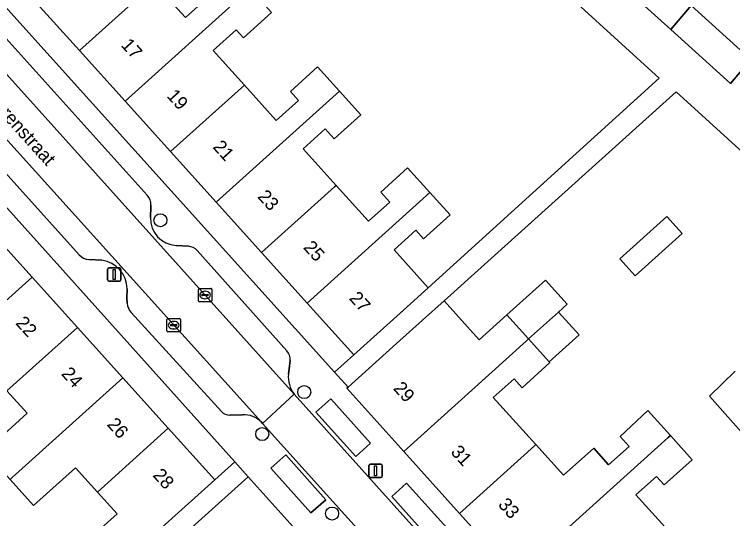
# Model space of a CAD drawing. Extents: x 158352 to 159489, y 383828 to 384603.
# Drawn here: x 159100.1 to 159153.8, y 384271.2 to 384309 of the extents above; entities that cross this region are included whole.
import ezdxf

# ---------------------------------------------------------------- set-up
doc = ezdxf.new("R2010")
doc.units = 0
for name, color, linetype in [('IMGEO_Boom', 7, 'Continuous'), ('IMGEO_Erf', 7, 'Continuous'), ('IMGEO_Kolk', 7, 'Continuous'), ('IMGEO_Lichtmast', 7, 'Continuous'), ('IMGEO_Openbare_ruimte_label', 7, 'Continuous'), ('IMGEO_Pand', 7, 'Continuous'), ('IMGEO_Pand_nummerreeks', 7, 'Continuous'), ('IMGEO_Parkeervlak_open', 7, 'Continuous'), ('IMGEO_Rijbaan_lokaal_open', 7, 'Continuous'), ('IMGEO_Voetpad_open', 7, 'Continuous')]:
    doc.layers.add(name, color=color, linetype=linetype)

msp = doc.modelspace()

# ---------------------------------------------------------------- linework, layer by layer
at = {"layer": 'IMGEO_Boom'}
for centre in [(159111.013, 384293.58), (159121.784, 384280.715), (159118.635, 384277.572), (159123.865, 384271.619)]:
    msp.add_circle(centre, 0.489, dxfattribs=at)
at = {"layer": 'IMGEO_Erf'}
for points in [[(159144.571, 384312.059), (159149.226, 384307.855), (159150.73, 384309.667), (159155.206, 384305.626), (159167.387, 384320.29)], [(159119.337, 384309.148), (159117.228, 384307.248), (159116.687, 384307.848), (159114.965, 384306.296), (159117.302, 384303.702), (159119.686, 384301.056), (159121.352, 384302.558), (159120.749, 384303.226), (159122.782, 384305.063), (159124.415, 384303.256), (159126.02, 384301.479), (159124.02, 384299.673), (159123.35, 384300.415), (159121.709, 384298.936), (159124.181, 384296.192), (159126.597, 384293.511), (159128.183, 384294.94), (159127.508, 384295.69), (159129.522, 384297.504), (159131.19, 384295.652), (159132.697, 384293.979), (159130.717, 384292.194), (159130.142, 384292.833), (159128.51, 384291.362), (159131.052, 384288.527), (159148.349, 384304.234), (159132.995, 384318.229)], [(159110.559, 384311.336), (159112.883, 384308.757), (159114.516, 384310.229)], [(159157.36, 384296.152), (159149.628, 384303.199), (159132.249, 384287.558), (159134.886, 384284.628), (159136.955, 384286.492), (159139.849, 384289.099), (159141.468, 384287.302), (159140.809, 384286.709), (159142.349, 384285.001), (159140.114, 384282.987), (159140.174, 384282.92), (159138.089, 384281.041), (159137.486, 384281.71), (159135.932, 384280.31), (159139.115, 384276.777), (159141.184, 384274.48), (159143.445, 384276.516), (159144.565, 384275.274), (159146.092, 384276.649), (159145.426, 384277.387), (159147.509, 384279.338), (159149.199, 384277.46), (159150.827, 384275.652), (159148.727, 384273.76), (159148.152, 384274.399), (159146.612, 384273.012), (159149.739, 384269.542)], [(159156.255, 384275.749), (159152.116, 384280.413), (159154.04, 384282.284)], [(159097.881, 384276.275), (159101.03, 384279.13), (159099.529, 384280.796)], [(159095.156, 384256.564), (159102.964, 384263.596), (159101.371, 384265.363), (159103.442, 384267.23), (159105.031, 384265.466), (159106.434, 384266.73), (159104.621, 384268.741), (159107.778, 384271.585), (159106.303, 384273.222), (159104.665, 384275.039), (159101.525, 384272.231), (159099.773, 384274.176)]]:
    msp.add_lwpolyline(points, dxfattribs=at)
for points in [[(159108.366, 384302.506), (159104.958, 384306.289), (159101.549, 384310.072), (159098.061, 384313.944), (159096.635, 384312.66), (159124.058, 384282.213), (159125.488, 384283.501), (159122, 384287.372), (159118.592, 384291.156), (159115.184, 384294.939), (159111.774, 384298.723)], [(159089.061, 384306.144), (159081.533, 384299.387), (159081.759, 384299.136), (159082.851, 384300.12), (159084.011, 384301.165), (159087.725, 384304.511), (159091.206, 384300.648), (159094.606, 384296.873), (159098.007, 384293.099), (159101.407, 384289.325), (159104.807, 384285.551), (159108.208, 384281.777), (159111.608, 384278.002), (159115.089, 384274.139), (159116.584, 384275.481)], [(159145.396, 384290.689), (159148.924, 384293.868), (159150.073, 384292.593), (159146.545, 384289.414)]]:
    msp.add_lwpolyline(points, close=True, dxfattribs=at)
at = {"layer": 'IMGEO_Kolk'}
for p, q in [((159113.858, 384287.556), (159113.858, 384288.408)), ((159113.933, 384288.482), (159114.785, 384288.482)), ((159114.346, 384288.262), (159114.371, 384288.262)), ((159114.859, 384288.408), (159114.859, 384287.556)), ((159114.117, 384287.976), (159114.117, 384287.988)), ((159114.555, 384287.939), (159114.157, 384287.939)), ((159114.16, 384288.025), (159114.558, 384288.025)), ((159114.601, 384287.988), (159114.601, 384287.976)), ((159114.785, 384287.482), (159113.933, 384287.482)), ((159114.369, 384287.702), (159114.344, 384287.702)), ((159111.506, 384285.302), (159111.506, 384286.154)), ((159111.581, 384286.228), (159112.433, 384286.228)), ((159112.507, 384286.154), (159112.507, 384285.302)), ((159111.765, 384285.722), (159111.765, 384285.734)), ((159112.203, 384285.685), (159111.805, 384285.685)), ((159111.808, 384285.771), (159112.206, 384285.771)), ((159111.994, 384286.008), (159112.019, 384286.008)), ((159112.249, 384285.734), (159112.249, 384285.722)), ((159112.433, 384285.228), (159111.581, 384285.228)), ((159112.017, 384285.448), (159111.992, 384285.448))]:
    msp.add_line(p, q, dxfattribs=at)
for points in [[(159113.858, 384287.556), (159113.858, 384288.408)], [(159113.933, 384288.482), (159114.785, 384288.482)], [(159114.859, 384288.408), (159114.859, 384287.556)], [(159114.785, 384287.482), (159113.933, 384287.482)], [(159111.506, 384285.302), (159111.506, 384286.154)], [(159111.581, 384286.228), (159112.433, 384286.228)], [(159112.507, 384286.154), (159112.507, 384285.302)], [(159112.433, 384285.228), (159111.581, 384285.228)]]:
    msp.add_lwpolyline(points, dxfattribs=at)
for centre, radius, start, end in [((159113.935, 384288.406), 0.0765, 91.552, 178.448), ((159113.935, 384288.406), 0.0765, 91.552, 178.448), ((159114.783, 384288.406), 0.0765, 1.552, 88.448), ((159114.783, 384288.406), 0.0765, 1.552, 88.448), ((159114.157, 384287.985), 0.0403, 85.8775, 175.7526), ((159114.154, 384287.975), 0.0366, 178.938, 274.7102), ((159114.558, 384287.982), 0.043, 264.8664, 352.4533), ((159114.562, 384287.987), 0.0386, 1.7309, 96.639), ((159113.935, 384287.558), 0.0765, 181.552, 268.448), ((159113.935, 384287.558), 0.0765, 181.552, 268.448), ((159114.783, 384287.558), 0.0765, 271.552, 358.448), ((159114.783, 384287.558), 0.0765, 271.552, 358.448), ((159111.583, 384286.152), 0.0765, 91.552, 178.448), ((159111.583, 384286.152), 0.0765, 91.552, 178.448), ((159112.431, 384286.152), 0.0765, 1.552, 88.448), ((159112.431, 384286.152), 0.0765, 1.552, 88.448), ((159111.805, 384285.731), 0.0403, 85.8775, 175.7526), ((159111.802, 384285.721), 0.0366, 178.938, 274.7102), ((159112.206, 384285.728), 0.043, 264.8664, 352.4533), ((159112.21, 384285.733), 0.0386, 1.7309, 96.639), ((159111.583, 384285.304), 0.0765, 181.552, 268.448), ((159111.583, 384285.304), 0.0765, 181.552, 268.448), ((159112.431, 384285.304), 0.0765, 271.552, 358.448), ((159112.431, 384285.304), 0.0765, 271.552, 358.448)]:
    msp.add_arc(centre, radius, start, end, dxfattribs=at)
for centre, major_axis, ratio, start_param, end_param in [((159114.345, 384287.982), (-0.387, 0.002), 0.722429, 4.712389, 7.853982), ((159114.37, 384287.982), (-0.39, 0.002), 0.717154, 1.570796, 4.712389), ((159111.993, 384285.728), (-0.387, 0.002), 0.722429, 4.712389, 7.853982), ((159112.018, 384285.728), (-0.39, 0.002), 0.717154, 1.570796, 4.712389)]:
    msp.add_ellipse(centre, major_axis=major_axis, ratio=ratio, start_param=start_param, end_param=end_param, dxfattribs=at)
at = {"layer": 'IMGEO_Lichtmast'}
for p, q in [((159107.064, 384289.124), (159107.064, 384289.924)), ((159107.064, 384289.924), (159107.064, 384289.124)), ((159107.164, 384290.024), (159107.954, 384290.024)), ((159107.954, 384290.024), (159107.164, 384290.024)), ((159108.054, 384289.924), (159108.054, 384289.124)), ((159108.054, 384289.124), (159108.054, 384289.924)), ((159107.954, 384289.024), (159107.164, 384289.024)), ((159107.164, 384289.024), (159107.954, 384289.024)), ((159126.626, 384274.421), (159126.626, 384275.221)), ((159126.626, 384275.221), (159126.626, 384274.421)), ((159126.726, 384275.321), (159127.516, 384275.321)), ((159127.516, 384275.321), (159126.726, 384275.321)), ((159127.616, 384275.221), (159127.616, 384274.421)), ((159127.616, 384274.421), (159127.616, 384275.221)), ((159127.516, 384274.321), (159126.726, 384274.321)), ((159126.726, 384274.321), (159127.516, 384274.321))]:
    msp.add_line(p, q, dxfattribs=at)
for points in [[(159107.484, 384289.899), (159107.634, 384289.899), (159107.634, 384289.149), (159107.484, 384289.149), (159107.484, 384289.899)], [(159127.046, 384275.196), (159127.196, 384275.196), (159127.196, 384274.446), (159127.046, 384274.446), (159127.046, 384275.196)]]:
    msp.add_lwpolyline(points, dxfattribs=at)
for centre, start, end in [((159107.164, 384289.924), 90, 180), ((159107.164, 384289.924), 90, 180), ((159107.954, 384289.924), 0, 90), ((159107.954, 384289.924), 360, 90), ((159107.164, 384289.124), 180, 270), ((159107.164, 384289.124), 180, 270), ((159107.954, 384289.124), 270, 0), ((159107.954, 384289.124), 270, 0), ((159126.726, 384275.221), 90, 180), ((159126.726, 384275.221), 90, 180), ((159127.516, 384275.221), 0, 90), ((159127.516, 384275.221), 360, 90), ((159126.726, 384274.421), 180, 270), ((159126.726, 384274.421), 180, 270), ((159127.516, 384274.421), 270, 0), ((159127.516, 384274.421), 270, 0)]:
    msp.add_arc(centre, 0.1, start, end, dxfattribs=at)
at = {"layer": 'IMGEO_Pand'}
for points in [[(159104.958, 384306.289), (159110.559, 384311.336), (159108.208, 384313.945), (159109.841, 384315.416), (159110.418, 384314.776), (159112.54, 384316.687), (159110.905, 384318.502), (159101.549, 384310.072)], [(159117.725, 384310.938), (159116.114, 384312.726), (159113.99, 384310.813), (159114.516, 384310.229), (159112.883, 384308.757), (159110.559, 384311.336), (159104.958, 384306.289), (159108.366, 384302.506), (159117.641, 384310.862)], [(159117.725, 384310.938), (159117.641, 384310.862), (159108.366, 384302.506), (159111.774, 384298.723), (159117.302, 384303.702), (159114.965, 384306.296), (159116.687, 384307.848), (159117.228, 384307.248), (159119.337, 384309.148)], [(159149.226, 384307.855), (159153.686, 384303.826), (159155.206, 384305.626), (159150.73, 384309.667)], [(159111.774, 384298.723), (159115.184, 384294.939), (159124.415, 384303.256), (159122.782, 384305.063), (159120.749, 384303.226), (159121.352, 384302.558), (159119.686, 384301.056), (159117.302, 384303.702)], [(159118.592, 384291.156), (159124.048, 384296.072), (159124.181, 384296.192), (159121.709, 384298.936), (159123.35, 384300.415), (159124.02, 384299.673), (159126.02, 384301.479), (159124.415, 384303.256), (159115.184, 384294.939)], [(159118.592, 384291.156), (159122, 384287.372), (159131.19, 384295.652), (159129.522, 384297.504), (159127.508, 384295.69), (159128.183, 384294.94), (159126.597, 384293.511), (159124.181, 384296.192), (159124.048, 384296.072)], [(159131.19, 384295.652), (159122, 384287.372), (159125.488, 384283.501), (159129.203, 384286.848), (159131.052, 384288.527), (159128.51, 384291.362), (159130.142, 384292.833), (159130.717, 384292.194), (159132.697, 384293.979)], [(159145.396, 384290.689), (159146.545, 384289.414), (159150.073, 384292.593), (159148.924, 384293.868)], [(159092.763, 384288.374), (159094.166, 384286.817), (159090.975, 384283.941), (159092.972, 384281.724), (159093.387, 384282.098), (159101.407, 384289.325), (159098.007, 384293.099)], [(159099.529, 384280.796), (159104.807, 384285.551), (159101.407, 384289.325), (159093.387, 384282.098), (159092.972, 384281.724), (159094.619, 384279.896), (159097.777, 384282.741)], [(159136.955, 384286.492), (159138.574, 384284.695), (159140.809, 384286.709), (159141.468, 384287.302), (159139.849, 384289.099)], [(159138.574, 384284.695), (159136.955, 384286.492), (159134.886, 384284.628), (159132.249, 384287.558), (159130.623, 384286.094), (159128.679, 384284.347), (159125.067, 384281.093), (159124.964, 384281), (159129.225, 384276.27), (159138.401, 384284.539)], [(159138.574, 384284.695), (159140.114, 384282.987), (159142.349, 384285.001), (159140.809, 384286.709)], [(159108.208, 384281.777), (159104.807, 384285.551), (159099.529, 384280.796), (159101.03, 384279.13), (159097.881, 384276.275), (159099.773, 384274.176), (159099.926, 384274.314)], [(159135.932, 384280.31), (159137.486, 384281.71), (159138.089, 384281.041), (159140.174, 384282.92), (159140.114, 384282.987), (159138.574, 384284.695), (159138.401, 384284.539), (159129.225, 384276.27), (159133.404, 384271.632), (159139.019, 384276.691), (159139.115, 384276.777)], [(159111.608, 384278.002), (159108.208, 384281.777), (159099.926, 384274.314), (159099.773, 384274.176), (159101.525, 384272.231), (159104.665, 384275.039), (159106.303, 384273.222)], [(159133.404, 384271.632), (159136.439, 384268.264), (159138.676, 384270.28), (159139.821, 384269.009), (159149.025, 384277.303), (159149.199, 384277.46), (159147.509, 384279.338), (159145.426, 384277.387), (159146.092, 384276.649), (159144.565, 384275.274), (159143.445, 384276.516), (159141.184, 384274.48), (159139.115, 384276.777), (159139.019, 384276.691)], [(159115.089, 384274.139), (159111.608, 384278.002), (159106.303, 384273.222), (159107.778, 384271.585), (159104.621, 384268.741), (159106.434, 384266.73), (159106.628, 384266.515), (159111.375, 384270.792)], [(159144, 384264.37), (159149.527, 384269.351), (159149.739, 384269.542), (159146.612, 384273.012), (159148.152, 384274.399), (159148.727, 384273.76), (159150.827, 384275.652), (159149.199, 384277.46), (159149.025, 384277.303), (159139.821, 384269.009)], [(159121.848, 384269.635), (159117.589, 384274.361), (159113.875, 384271.014), (159111.963, 384269.291), (159115.197, 384265.702), (159113.555, 384264.222), (159112.882, 384264.969), (159110.723, 384263.023), (159112.419, 384261.141), (159112.799, 384261.483)]]:
    msp.add_lwpolyline(points, close=True, dxfattribs=at)
at = {"layer": 'IMGEO_Parkeervlak_open'}
for points in [[(159095.467, 384308.971), (159121.029, 384280.57)], [(159110.033, 384295.451), (159098.558, 384308.202)], [(159118.576, 384278.458), (159093.18, 384306.611)], [(159093.588, 384303.592), (159104.933, 384290.998)], [(159110.285, 384293.779), (159110.287, 384294.584), (159110.294, 384294.703)], [(159113.11, 384291.631), (159112.185, 384291.694)], [(159120.488, 384283.794), (159113.772, 384291.308)], [(159105.67, 384290.644), (159106.637, 384290.587)], [(159108.519, 384288.45), (159108.491, 384287.742), (159108.524, 384287.373)], [(159108.832, 384286.671), (159115.576, 384279.264)], [(159120.599, 384282.053), (159120.679, 384282.675), (159120.719, 384283.091)], [(159116.224, 384278.986), (159117.169, 384279.005)]]:
    msp.add_lwpolyline(points, dxfattribs=at)
for points in [[(159125.643, 384275.902), (159126.738, 384276.884), (159123.762, 384280.22), (159122.644, 384279.22)], [(159122.282, 384271.662), (159123.403, 384272.657), (159120.409, 384276.009), (159119.287, 384275.027)], [(159131.337, 384269.554), (159132.446, 384270.557), (159129.444, 384273.893), (159128.337, 384272.886)]]:
    msp.add_lwpolyline(points, close=True, dxfattribs=at)
for centre, radius, start, end in [((159109.274, 384294.766), 1.022, 356.4409, 42.0299), ((159112.293, 384293.701), 2.01, 177.7766, 266.9074), ((159113.041, 384290.65), 0.984, 42, 85.9831), ((159105.737, 384291.728), 1.087, 222.2425, 266.4452), ((159106.318, 384288.409), 2.201, 1.0635, 81.6755), ((159109.714, 384287.477), 1.195, 184.9758, 222.4028), ((159119.801, 384283.179), 0.922, 354.5366, 41.8436), ((159122.611, 384281.833), 2.024, 173.7479, 218.5914), ((159116.207, 384279.84), 0.854, 222.4012, 271.159), ((159117.312, 384277.291), 1.72, 42.7254, 94.7854)]:
    msp.add_arc(centre, radius, start, end, dxfattribs=at)
at = {"layer": 'IMGEO_Rijbaan_lokaal_open'}
for points in [[(159118.669, 384278.355), (159121.029, 384280.57), (159095.467, 384308.971), (159094.361, 384310.199), (159091.941, 384308.036), (159092.977, 384306.882), (159093.18, 384306.611), (159118.576, 384278.458)], [(159118.669, 384278.355), (159129.844, 384265.951), (159132.263, 384268.055), (159121.029, 384280.57)]]:
    msp.add_lwpolyline(points, close=True, dxfattribs=at)
at = {"layer": 'IMGEO_Voetpad_open'}
for points in [[(159150.079, 384250.026), (159150.127, 384252.915), (159136.439, 384268.264), (159133.404, 384271.632), (159129.225, 384276.27), (159124.964, 384281), (159125.067, 384281.093), (159124.058, 384282.213), (159096.635, 384312.66), (159095.667, 384313.735), (159092.18, 384317.643), (159088.773, 384321.461), (159085.367, 384325.279), (159081.96, 384329.097), (159078.554, 384332.914)], [(159167.387, 384320.29), (159155.206, 384305.626), (159153.686, 384303.826), (159149.226, 384307.855), (159144.571, 384312.059)], [(159132.995, 384318.229), (159148.349, 384304.234), (159131.052, 384288.527), (159129.203, 384286.848), (159125.488, 384283.501), (159124.058, 384282.213), (159125.067, 384281.093), (159128.679, 384284.347), (159130.623, 384286.094), (159132.249, 384287.558), (159149.628, 384303.199), (159157.36, 384296.152)], [(159098.558, 384308.202), (159110.033, 384295.451)], [(159089.061, 384306.144), (159116.584, 384275.481), (159117.589, 384274.361), (159121.848, 384269.635), (159126.026, 384264.998), (159129.062, 384261.628), (159139.492, 384250), (159142.814, 384246.297), (159144.924, 384247.442)], [(159104.933, 384290.998), (159093.588, 384303.592)], [(159110.294, 384294.703), (159110.287, 384294.584), (159110.285, 384293.779)], [(159112.185, 384291.694), (159113.11, 384291.631)], [(159113.772, 384291.308), (159120.488, 384283.794)], [(159106.637, 384290.587), (159105.67, 384290.644)], [(159108.524, 384287.373), (159108.491, 384287.742), (159108.519, 384288.45)], [(159115.576, 384279.264), (159108.832, 384286.671)], [(159120.719, 384283.091), (159120.679, 384282.675), (159120.599, 384282.053)], [(159154.04, 384282.284), (159152.116, 384280.413), (159156.255, 384275.749)], [(159121.029, 384280.57), (159132.263, 384268.055)], [(159117.169, 384279.005), (159116.224, 384278.986)], [(159129.844, 384265.951), (159118.669, 384278.355), (159118.576, 384278.458)], [(159094.142, 384253.358), (159111.963, 384269.291), (159113.875, 384271.014), (159117.589, 384274.361), (159116.584, 384275.481), (159115.089, 384274.139), (159111.375, 384270.792), (159106.628, 384266.515), (159106.434, 384266.73), (159105.031, 384265.466), (159105.151, 384265.333), (159103.08, 384263.467), (159102.964, 384263.596), (159095.156, 384256.564)]]:
    msp.add_lwpolyline(points, dxfattribs=at)
for points in [[(159123.762, 384280.22), (159126.738, 384276.884), (159125.643, 384275.902), (159122.644, 384279.22)], [(159120.409, 384276.009), (159123.403, 384272.657), (159122.282, 384271.662), (159119.287, 384275.027)], [(159129.444, 384273.893), (159132.446, 384270.557), (159131.337, 384269.554), (159128.337, 384272.886)]]:
    msp.add_lwpolyline(points, close=True, dxfattribs=at)
for centre, radius, start, end in [((159109.274, 384294.766), 1.022, 356.4409, 42.0299), ((159112.293, 384293.701), 2.01, 177.7766, 266.9074), ((159113.041, 384290.65), 0.984, 42, 85.9831), ((159105.737, 384291.728), 1.087, 222.2425, 266.4452), ((159106.318, 384288.409), 2.201, 1.0635, 81.6755), ((159109.714, 384287.477), 1.195, 184.9758, 222.4028), ((159119.801, 384283.179), 0.922, 354.5366, 41.8436), ((159122.611, 384281.833), 2.024, 173.7479, 218.5914), ((159116.207, 384279.84), 0.854, 222.4012, 271.159), ((159117.312, 384277.291), 1.72, 42.7254, 94.7854)]:
    msp.add_arc(centre, radius, start, end, dxfattribs=at)

# ---------------------------------------------------------------- texts
at = {"layer": 'IMGEO_Openbare_ruimte_label'}
msp.add_text('Sparrenstraat', height=1, rotation=312, dxfattribs=at).set_placement((159097.098, 384303.611))
at = {"layer": 'IMGEO_Pand_nummerreeks'}
for s, rotation, p in [('17', 312.0166, (159108.011, 384306.664)), ('19', 312.0166, (159111.44, 384302.858)), ('21', 312.0166, (159114.883, 384299.036)), ('23', 312.0166, (159118.236, 384295.315)), ('25', 312.0166, (159121.664, 384291.509)), ('27', 312.0166, (159125.092, 384287.704)), ('22', 312.0176, (159100.125, 384285.848)), ('24', 312.0148, (159103.547, 384282.048)), ('29', 312.0185, (159128.393, 384280.958)), ('26', 312.0148, (159106.968, 384278.252)), ('31', 312.0205, (159132.689, 384276.19)), ('28', 312.0148, (159110.39, 384274.453)), ('33', 312.0185, (159136.24, 384272.248))]:
    msp.add_text(s, height=1, rotation=rotation, dxfattribs=at).set_placement(p)

doc.saveas('drawing.dxf')
